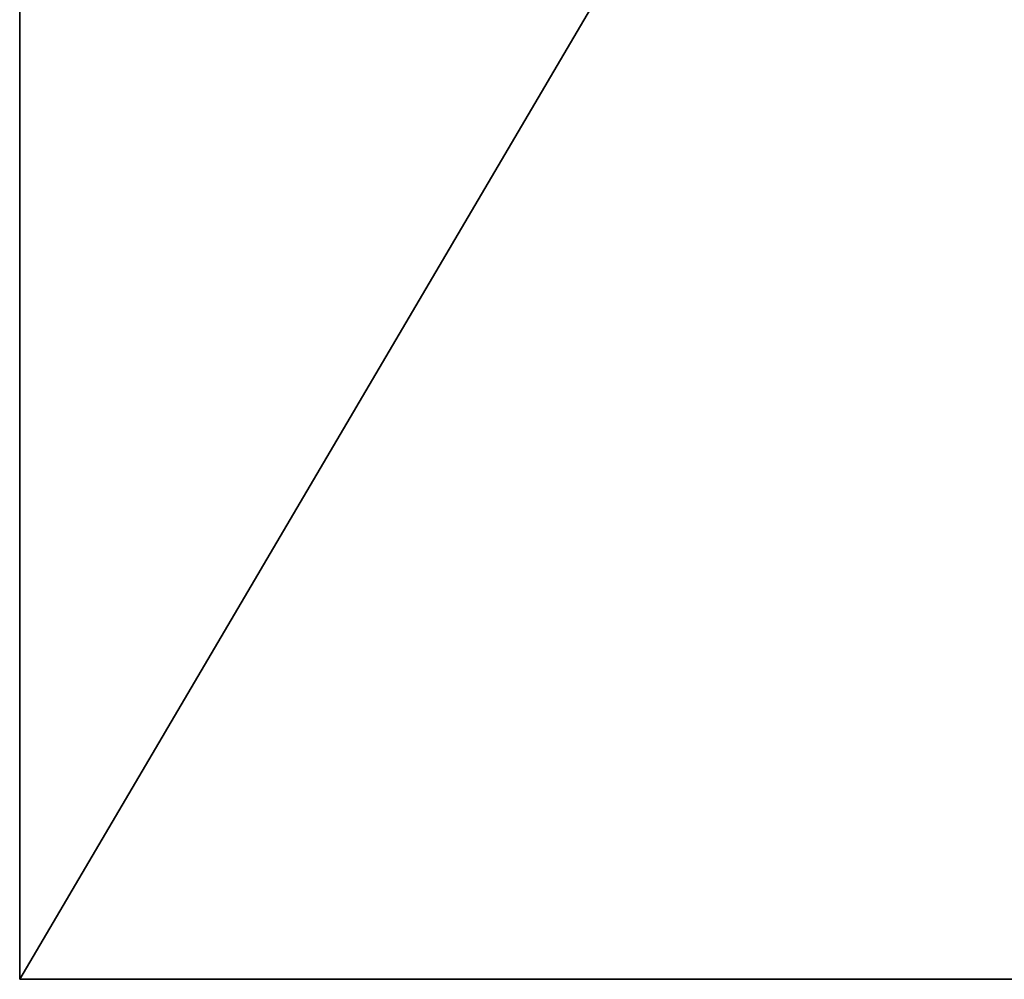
# Model space of a CAD drawing. Header units: millimetres. Extents: x -41 to 11, y -3 to 963.
# Tile 799 of 1056: x -40.88 to -39.25, y 857.5 to 859.08. Entities that reach past the tile are written whole.
import ezdxf

# ---------------------------------------------------------------- set-up
doc = ezdxf.new("R2010")
doc.units = ezdxf.units.MM
doc.header["$LTSCALE"] = 65.185185
for name, color, linetype in [('3163', 7, 'CONTINUOUS'), ('3164', 7, 'CONTINUOUS'), ('3165', 7, 'CONTINUOUS'), ('3166', 7, 'CONTINUOUS')]:
    doc.layers.add(name, color=color, linetype=linetype)

msp = doc.modelspace()

# ---------------------------------------------------------------- linework, layer by layer
at = {"layer": '3163', "linetype": 'Continuous'}
for points in [[(9.125, 857.5, 93.5), (9.125, 942.5, 93.5), (-40.875, 857.5, 93.5), (9.125, 857.5, 93.5)], [(9.125, 942.5, 93.5), (-40.875, 942.5, 93.5), (-40.875, 857.5, 93.5), (9.125, 942.5, 93.5)]]:
    msp.add_3dface(points, dxfattribs=at)
at = {"layer": '3164', "linetype": 'Continuous'}
for points in [[(9.125, 857.5, 93.5), (-40.875, 857.5, 93.5), (-40.875, 857.5, 8.5), (9.125, 857.5, 93.5)], [(9.125, 857.5, 8.5), (9.125, 857.5, 93.5), (-40.875, 857.5, 8.5), (9.125, 857.5, 8.5)]]:
    msp.add_3dface(points, dxfattribs=at)
at = {"layer": '3165', "linetype": 'Continuous'}
for points in [[(-40.875, 942.5, 8.5), (9.125, 857.5, 8.5), (-40.875, 857.5, 8.5), (-40.875, 942.5, 8.5)], [(9.125, 942.5, 8.5), (9.125, 857.5, 8.5), (-40.875, 942.5, 8.5), (9.125, 942.5, 8.5)]]:
    msp.add_3dface(points, dxfattribs=at)
at = {"layer": '3166', "linetype": 'Continuous'}
for points in [[(-40.875, 857.5, 93.5), (-40.875, 942.5, 93.5), (-40.875, 860.2, 90.8), (-40.875, 857.5, 93.5)], [(-40.875, 942.5, 8.5), (-40.875, 857.5, 8.5), (-40.875, 939.8, 11.2), (-40.875, 942.5, 8.5)], [(-40.875, 939.8, 11.2), (-40.875, 857.5, 8.5), (-40.875, 860.2, 11.2), (-40.875, 939.8, 11.2)], [(-40.875, 857.5, 8.5), (-40.875, 857.5, 93.5), (-40.875, 860.2, 11.2), (-40.875, 857.5, 8.5)], [(-40.875, 860.2, 11.2), (-40.875, 857.5, 93.5), (-40.875, 860.2, 90.8), (-40.875, 860.2, 11.2)]]:
    msp.add_3dface(points, dxfattribs=at)

doc.saveas('drawing.dxf')
